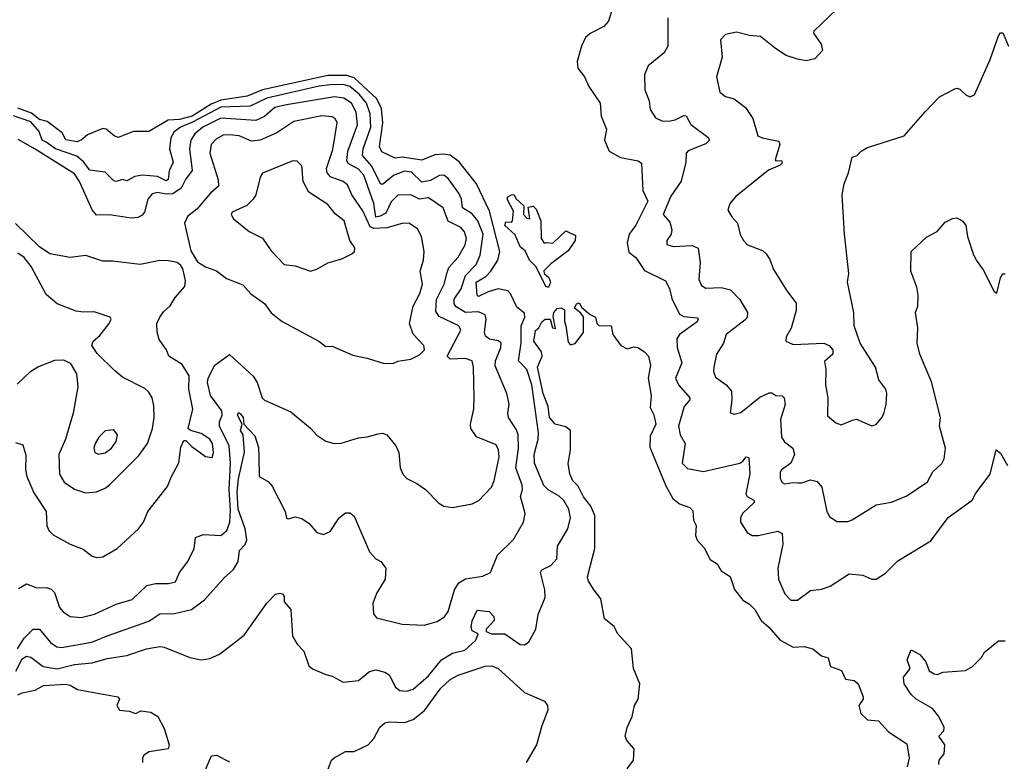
# Model space of a CAD drawing. Extents: x 1690054 to 1842981, y 782881 to 914114.
# Tile 314 of 656: x 1723604 to 1728112, y 885110 to 888507. Entities that reach past the tile are written whole.
import ezdxf

# ---------------------------------------------------------------- set-up
doc = ezdxf.new("R2010")
doc.units = 0

msp = doc.modelspace()

# ---------------------------------------------------------------- linework, layer by layer
at = {"layer": '0CON10XD'}
for points in [[(1726326, 888584), (1726299.5, 888500.5), (1726278, 888475), (1726215, 888443.1), (1726194.4, 888425.6), (1726175.4, 888385), (1726155.4, 888315), (1726158.5, 888285), (1726190.4, 888245), (1726210.1, 888200.1), (1726261.9, 888125), (1726265.6, 888065), (1726290.6, 888005), (1726281.4, 887955), (1726302.5, 887905), (1726355, 887875.6), (1726435, 887861.1), (1726450, 887850), (1726456.5, 887725), (1726479.7, 887675), (1726425, 887565.3), (1726393.5, 887525), (1726384.4, 887485), (1726392, 887442), (1726425, 887417.8), (1726465, 887358.5), (1726560.3, 887310.3), (1726578.5, 887275), (1726589.9, 887229.9), (1726625, 887158.1), (1726645, 887147.3), (1726705, 887142), (1726710, 887135), (1726705, 887123.5), (1726624.3, 887065), (1726611.9, 887045), (1726614.4, 887005.6), (1726635.6, 886935.6), (1726606.2, 886865), (1726620, 886835), (1726671.5, 886775), (1726671.5, 886765), (1726645.4, 886734.6), (1726619.5, 886645), (1726628.2, 886605), (1726650.4, 886565), (1726636.9, 886475), (1726660.9, 886450.9), (1726735, 886438.1), (1726901.2, 886475), (1726915, 886484.4), (1726930, 886505), (1726941.7, 886501.7), (1726947, 886427), (1726928.7, 886335), (1726935, 886322.7), (1726965, 886306.9), (1726966.8, 886295), (1726912.7, 886245), (1726903.3, 886225), (1726904.3, 886205), (1726935, 886158.8), (1726957.5, 886145), (1726985, 886144.4), (1727074.2, 886164.2), (1727095, 886153.3), (1727097.7, 886105), (1727075.4, 885995), (1727078.5, 885945), (1727106.9, 885876.9), (1727135, 885847.8), (1727165, 885848.5), (1727225, 885892.7), (1727275, 885898.9), (1727315, 885912.2), (1727401.7, 885968.3), (1727463.3, 885963.3), (1727505, 885944), (1727525, 885944.2), (1727567.8, 885972.2), (1727625, 886028.9), (1727775, 886119.2), (1727855, 886227.1), (1727965, 886306.2), (1727981.8, 886338.2), (1728047.5, 886425), (1728075, 886536.2), (1728095, 886521.2), (1728126.4, 886465)], [(1727344.5, 888555), (1727240, 888455), (1727238.6, 888445), (1727273.3, 888395), (1727279.4, 888365), (1727245, 888327.1), (1727205, 888318.8), (1727165, 888325.3), (1727113.5, 888343.5), (1727064.2, 888374.2), (1726995, 888429.4), (1726945, 888434.4), (1726885, 888450), (1726835, 888439.2), (1726812.9, 888415), (1726820, 888335), (1726794.4, 888245), (1726810, 888175), (1726835, 888154.4), (1726875, 888144.4), (1726927.5, 888105), (1726960, 888055), (1726983.3, 887975), (1727002.5, 887965), (1727079.7, 887949.7), (1727083.8, 887935), (1727062.5, 887865), (1727065, 887860), (1727091.7, 887861.7), (1727095, 887850), (1727085, 887840), (1727032.5, 887817.5), (1726883.3, 887696.7), (1726855, 887664.3), (1726846.7, 887635), (1726863.9, 887603.9), (1726890, 887575), (1726902.9, 887522.9), (1726917.1, 887495), (1726936.3, 887476.3), (1727005, 887449.1), (1727022.2, 887435), (1727038.9, 887408.9), (1727055, 887362), (1727115.4, 887265.4), (1727158.7, 887208.7), (1727159.5, 887175), (1727135.3, 887094.7), (1727112.5, 887055), (1727111.2, 887035), (1727145, 887018.6), (1727285.6, 887025.6), (1727310, 887015), (1727326, 886995), (1727326, 886975), (1727288.6, 886941.4), (1727294.4, 886905), (1727292.5, 886835), (1727304.4, 886774.4), (1727302.9, 886692.9), (1727340.7, 886660.7), (1727365, 886650.9), (1727417.1, 886672.9), (1727435, 886676.7), (1727505, 886646.2), (1727525, 886653.3), (1727553.2, 886686.8), (1727562.1, 886707.9), (1727571.4, 886745), (1727574.3, 886795), (1727569.2, 886815), (1727536.7, 886856.7), (1727521.4, 886915), (1727451.4, 887025), (1727424.3, 887105), (1727422.9, 887165), (1727394.2, 887305), (1727399.2, 887345), (1727379.5, 887525), (1727370, 887705), (1727378.9, 887755), (1727398.9, 887805), (1727415, 887876.7), (1727437.5, 887885), (1727456.7, 887905), (1727485, 887921.2), (1727652.5, 887975), (1727750, 888085), (1727815, 888153.3), (1727885, 888190), (1727895, 888193.3), (1727908.3, 888188.3), (1727935, 888162.5), (1727953.6, 888153.6), (1727975, 888163.3), (1728047.1, 888325), (1728085, 888432.5), (1728095, 888446.7), (1728105, 888446.7), (1728130.8, 888385)], [(1726570.5, 888515), (1726570.8, 888385), (1726554.2, 888355), (1726481.9, 888295), (1726464.4, 888255), (1726466, 888185), (1726485.8, 888135), (1726490.8, 888095), (1726515, 888057.5), (1726543.8, 888043.8), (1726575, 888042.5), (1726605, 888048.8), (1726645, 888068.5), (1726655, 888066.7), (1726677.3, 888027.3), (1726755, 887969.2), (1726761.4, 887955), (1726745, 887937.8), (1726665, 887906.5), (1726655.7, 887895), (1726653.1, 887855), (1726632.1, 887767.9), (1726585, 887698.8), (1726550.6, 887615), (1726580, 887580), (1726590, 887545), (1726586.2, 887525), (1726566.4, 887495), (1726567.4, 887477.4), (1726597.4, 887467.4), (1726682.6, 887472.6), (1726709.6, 887459.6), (1726718.9, 887395), (1726713.6, 887316.4), (1726725, 887289.2), (1726745, 887276.5), (1726815, 887279.6), (1726858.8, 887268.8), (1726901.2, 887225), (1726936.5, 887165), (1726934.5, 887145), (1726925, 887131.5), (1726838.6, 887065), (1726825.5, 887025), (1726794.6, 886975), (1726781.5, 886915), (1726780.9, 886895), (1726789.7, 886869.7), (1726838.5, 886835), (1726862.2, 886805), (1726864.4, 886765), (1726856.7, 886706.7), (1726875, 886700), (1726905, 886708.2), (1726991.7, 886778.3), (1727035, 886797.5), (1727047.1, 886797.1), (1727065, 886785.6), (1727095, 886783.6), (1727104.5, 886775), (1727108.2, 886745), (1727087.3, 886675), (1727092.1, 886595), (1727105, 886573.1), (1727143.6, 886545), (1727151.6, 886515), (1727134.8, 886475.2), (1727091.1, 886445), (1727085.6, 886435), (1727085.7, 886405.7), (1727095, 886386.7), (1727105, 886380.8), (1727145, 886387.8), (1727167.5, 886385), (1727185, 886385.4), (1727225, 886400), (1727255, 886391.4), (1727276, 886366), (1727299.5, 886255), (1727310.7, 886230.7), (1727345, 886208), (1727395, 886209.1), (1727415, 886215.5), (1727525, 886284.3), (1727595, 886297.1), (1727665, 886325.8), (1727760.5, 886389.5), (1727784.6, 886435.4), (1727825, 886474), (1727835.7, 886495.7), (1727841.9, 886545), (1727815.6, 886645), (1727820, 886685), (1727777.8, 886847.8), (1727725.6, 886975), (1727712.5, 887025), (1727716, 887095), (1727704.6, 887165), (1727716, 887195), (1727716.8, 887245), (1727711.7, 887281.7), (1727683.5, 887355), (1727686, 887445), (1727755, 887510), (1727805, 887536.2), (1727840.8, 887579.2), (1727873.9, 887596.1), (1727895, 887599.1), (1727919.2, 887585), (1727935.4, 887565.4), (1727943.2, 887513.2), (1727968.6, 887435), (1727982.5, 887405), (1728015, 887361.2), (1728065, 887262.5), (1728077.5, 887255), (1728093.8, 887325), (1728105, 887343.3), (1728115, 887342.5)], [(1725899.6, 887105), (1725917.3, 887145), (1725915, 887163.3), (1725879.5, 887189.5), (1725851.3, 887251.3), (1725838.6, 887265), (1725795, 887274.3), (1725749, 887261), (1725705, 887238.5), (1725698.5, 887245), (1725693.3, 887305), (1725738.7, 887331.3), (1725761.3, 887355), (1725793, 887405), (1725801.8, 887445), (1725755, 887629.1), (1725695, 887754.6), (1725615.8, 887855.8), (1725575, 887886), (1725545, 887891.3), (1725505, 887887.4), (1725445, 887863.9), (1725355, 887876.9), (1725323.2, 887873.2), (1725262.3, 887902.3), (1725250.7, 887925), (1725265.7, 888035), (1725260.7, 888099.3), (1725239, 888145), (1725135, 888239.9), (1725101, 888251), (1725015, 888250.5), (1724715, 888186.3), (1724645, 888157), (1724525, 888137.8), (1724480.7, 888119.3), (1724393, 888065), (1724335, 888049.1), (1724283.6, 888046.4), (1724195, 887994.4), (1724125, 887994.1), (1724055, 887966.5), (1724035.8, 887975), (1724000, 888005), (1723985, 888009.1), (1723915, 887979.6), (1723885, 887954.4), (1723865, 887946.9), (1723815, 887957.1), (1723798.3, 887988.3), (1723729.8, 888039.8), (1723695, 888049.1), (1723658, 888078), (1723595, 888101.2)], [(1725602.3, 887192.3), (1725592.8, 887205), (1725593.6, 887226.4), (1725625.4, 887274.6), (1725644.5, 887335), (1725693.8, 887385), (1725712, 887428), (1725725.1, 887525), (1725702.1, 887585), (1725675, 887618.2), (1725630.7, 887645), (1725627, 887685), (1725615, 887711.8), (1725565, 887780), (1725545, 887794.5), (1725525, 887793.6), (1725485, 887769.7), (1725445, 887762), (1725398, 887808), (1725365, 887812.3), (1725315, 887793.8), (1725265, 887751.5), (1725255.3, 887755.3), (1725216.3, 887836.3), (1725172.8, 887885), (1725176.1, 887915), (1725210.8, 888015), (1725208.5, 888075), (1725191.4, 888125), (1725157.8, 888165), (1725115, 888201), (1725085, 888209.6), (1725025, 888209.2), (1724975, 888203), (1724735, 888146.7), (1724659.2, 888110.8), (1724525, 888106.3), (1724395, 888037.5), (1724339.8, 888015), (1724308.9, 887991.1), (1724295.6, 887965), (1724290.2, 887915), (1724306.4, 887855), (1724288.7, 887815), (1724282.9, 887775), (1724275, 887768.1), (1724235, 887789.1), (1724165, 887794.1), (1724130.7, 887789.3), (1724095, 887769.4), (1724075, 887775.4), (1724045, 887765.6), (1724035, 887768.1), (1723995, 887808.5), (1723925, 887817.4), (1723895.5, 887855.5), (1723865, 887882.3), (1723767.2, 887915), (1723724.5, 887945.5), (1723707.5, 887955), (1723692.8, 887995), (1723655, 888038.6), (1723575, 888066.7)], [(1723598.1, 885901.9), (1723635, 885922.2), (1723682.5, 885905), (1723725, 885905.4), (1723748.2, 885898.2), (1723762.6, 885882.6), (1723785.5, 885815), (1723803.5, 885795), (1723835, 885773.8), (1723885, 885768.7), (1723946.6, 885783.4), (1724045, 885830), (1724119.5, 885850.5), (1724185.4, 885914.6), (1724225, 885924.6), (1724285.4, 885924.6), (1724317.7, 885932.3), (1724335.5, 885975), (1724373.5, 886025), (1724402.9, 886085), (1724409.2, 886135), (1724445, 886148.9), (1724525, 886144.4), (1724552.2, 886167.8), (1724565.5, 886205), (1724569.6, 886260.4), (1724563, 886355), (1724569.1, 886475), (1724562.5, 886555), (1724518, 886645), (1724518.5, 886665), (1724530.2, 886695), (1724529, 886715), (1724477.4, 886785), (1724464.2, 886845), (1724466.4, 886865), (1724496.9, 886925), (1724565, 886972.9), (1724673.5, 886873.5), (1724690.5, 886845), (1724713.5, 886775), (1724724.1, 886764.1), (1724845, 886711.2), (1724935.7, 886635.7), (1724965, 886604), (1725005, 886576.2), (1725043.9, 886566.1), (1725075, 886567.1), (1725155, 886591.9), (1725195, 886595.6), (1725245, 886610), (1725265, 886612.5), (1725285.5, 886605.5), (1725326, 886555), (1725340, 886525), (1725345.8, 886455), (1725357.5, 886425), (1725376.2, 886405), (1725422.7, 886382.7), (1725462, 886355), (1725522.1, 886292.1), (1725545, 886279.2), (1725585, 886272.5), (1725675, 886290), (1725705.5, 886304.5), (1725763.7, 886366.3), (1725776.7, 886395), (1725799.6, 886505), (1725796.4, 886536.4), (1725785, 886559.4), (1725695, 886596.7), (1725670, 886635), (1725667.9, 886655), (1725683.3, 886725), (1725685.3, 886775), (1725681.9, 886915), (1725676.2, 886945), (1725645, 886955.2), (1725575, 886951.3), (1725560.4, 886965), (1725624.1, 887085), (1725615, 887105.3), (1725525, 887146.7), (1725509.7, 887169.7), (1725512.4, 887225), (1725546.6, 887295), (1725561.4, 887348.6), (1725568.8, 887371.2), (1725611, 887419), (1725643.2, 887475), (1725649.3, 887505), (1725640.8, 887535), (1725623.6, 887555), (1725565, 887584.7), (1725543.3, 887645), (1725475, 887691.4), (1725435, 887685.2), (1725395, 887703.9), (1725335, 887703.8), (1725305, 887672.7), (1725279.8, 887620.2), (1725255, 887606.3), (1725235, 887603.1), (1725224.5, 887665), (1725179.5, 887795), (1725155, 887822.8), (1725108.3, 887848.3), (1725101.8, 887861.8), (1725106.8, 887905), (1725151.2, 888025), (1725145, 888083.1), (1725122.3, 888125), (1725087.3, 888147.3), (1725045, 888153.5), (1724825, 888117.5), (1724772.3, 888105), (1724725, 888063.2), (1724685, 888044.4), (1724525, 888056.1), (1724443.1, 888015), (1724405, 887983.6), (1724387.5, 887955), (1724381.8, 887915), (1724393.2, 887816.8), (1724362.7, 887775), (1724343.3, 887735), (1724305, 887709.8), (1724275, 887708), (1724234.3, 887715.7), (1724210.5, 887709.5), (1724191.3, 887685), (1724174.7, 887625), (1724165, 887611.2), (1724145, 887600.7), (1724115, 887597.8), (1724015, 887612.3), (1723955, 887612.2), (1723935, 887635.4), (1723877.5, 887765), (1723855, 887800.8), (1723675, 887914.5), (1723597.6, 887957.6)], [(1725271.8, 886931.8), (1725315, 886933.9), (1725335, 886942.5), (1725395, 886951.2), (1725435, 886971.8), (1725456.7, 886995), (1725454.2, 887015), (1725405, 887065.8), (1725388.5, 887115), (1725405.3, 887195), (1725436.6, 887253.4), (1725448.6, 887295), (1725437.5, 887355), (1725452.6, 887405), (1725456.2, 887445), (1725443.9, 887513.9), (1725425, 887549.2), (1725385, 887574.4), (1725355, 887572.9), (1725285, 887553.9), (1725225, 887551), (1725208.8, 887558.8), (1725175, 887631.8), (1725124.5, 887704.5), (1725105, 887750), (1725084.4, 887765), (1725027, 887787), (1725011.5, 887805), (1725008.7, 887825), (1725037.7, 887912.3), (1725057.3, 888035), (1725047.8, 888055), (1725035, 888062.3), (1724986.6, 888066.6), (1724858.9, 888041.1), (1724781, 887989), (1724704.4, 887955.6), (1724665, 887951.1), (1724609.2, 887975), (1724565, 887979.4), (1724535, 887977.7), (1724505, 887961.6), (1724481.2, 887935), (1724474.2, 887895), (1724512.7, 887772.7), (1724514, 887745), (1724477.2, 887712.8), (1724415, 887638.9), (1724371.4, 887605), (1724357.8, 887575), (1724387.9, 887447.9), (1724417.3, 887397.3), (1724454.4, 887374.4), (1724505, 887356.9), (1724550.7, 887320.7), (1724625, 887291.9), (1724661.6, 887251.6), (1724725, 887207.1), (1724755, 887163.8), (1724805, 887124), (1724973.3, 887035), (1725005, 887010), (1725035, 887011.2), (1725129.7, 886969.7), (1725195, 886956.9), (1725271.8, 886931.8)], [(1724935, 887354.3), (1724965, 887364.4), (1725015, 887393.1), (1725078.8, 887411.2), (1725125, 887433.8), (1725136.2, 887445), (1725138, 887462), (1725116, 887496), (1725089.4, 887585), (1725048.2, 887618.2), (1725015, 887660), (1724926.9, 887716.9), (1724902.3, 887765), (1724895, 887838), (1724875, 887858.1), (1724855, 887860), (1724715.5, 887804.5), (1724704.5, 887785.5), (1724684.5, 887705), (1724673.5, 887685), (1724644.1, 887655.9), (1724576.7, 887625), (1724572, 887615), (1724582, 887595), (1724655, 887536.9), (1724715, 887506.7), (1724755, 887448.1), (1724814.3, 887385), (1724865, 887379.4), (1724935, 887354.3)], [(1726025, 887280.6), (1726013.1, 887285), (1725967.8, 887375), (1725937.8, 887405), (1725917.5, 887447.5), (1725895, 887466.2), (1725871.8, 887521.8), (1725825, 887564), (1725829.3, 887580.7), (1725855, 887580), (1725860, 887585), (1725865, 887630), (1725835.7, 887685), (1725839.2, 887695), (1725855, 887704.3), (1725865.9, 887705.9), (1725876.7, 887686.7), (1725912.5, 887655), (1725910.8, 887615), (1725925, 887597.5), (1725940, 887595), (1725931.7, 887648.3), (1725955, 887652.5), (1725968.8, 887638.8), (1725990, 887585), (1725992, 887505), (1726005, 887482.5), (1726015, 887486.7), (1726045, 887482.5), (1726105, 887540), (1726148.8, 887518.8), (1726147.5, 887495), (1726115, 887448), (1726035, 887388.6), (1726003.6, 887356.4), (1726005.8, 887345), (1726026.7, 887326.7), (1726034.4, 887305), (1726025, 887280.6)], [(1723585, 886570), (1723618.9, 886558.9), (1723632.6, 886512.6), (1723630.9, 886445), (1723636.5, 886415), (1723669.3, 886339.3), (1723725.4, 886255), (1723728.8, 886188.8), (1723737.3, 886167.3), (1723757.6, 886147.6), (1723835, 886104.2), (1723895, 886081.4), (1723935, 886050), (1723955, 886043.1), (1723985, 886046.7), (1724050.8, 886085), (1724147.1, 886175), (1724170.5, 886205), (1724190.6, 886255), (1724280.5, 886369.5), (1724297.9, 886412.1), (1724332.8, 886477.2), (1724341.7, 886548.3), (1724355, 886578.8), (1724365, 886578.8), (1724391.7, 886551.7), (1724455, 886505.5), (1724485, 886501.8), (1724490.9, 886525), (1724486, 886565), (1724474.5, 886585), (1724435, 886612.2), (1724385.5, 886625.5), (1724374.5, 886634.5), (1724397.3, 886722.7), (1724378.6, 886815), (1724379.2, 886875), (1724347.6, 886927.6), (1724286.9, 886965), (1724275.7, 886995), (1724242.6, 887042.6), (1724233.3, 887075), (1724232.5, 887115), (1724245.4, 887144.6), (1724261.7, 887168.3), (1724293.4, 887196.6), (1724315, 887234.4), (1724359.4, 887285), (1724362.5, 887312.5), (1724351.2, 887365), (1724341.7, 887381.7), (1724324.2, 887394.2), (1724285, 887402.9), (1724245, 887404.3), (1724155, 887385.6), (1724029.5, 887400.5), (1723985, 887401.1), (1723906.5, 887426.5), (1723835, 887417.5), (1723741.2, 887435), (1723695, 887466.7), (1723585, 887573.9)], [(1723905, 886340), (1723955, 886344.3), (1723995, 886360.6), (1724015, 886376.9), (1724149.8, 886510.2), (1724189.1, 886565), (1724211.8, 886635), (1724219.7, 886685), (1724218.7, 886738.7), (1724210, 886775), (1724195, 886801.4), (1724177.2, 886817.2), (1724075, 886870), (1724039.2, 886899.2), (1723957.9, 886977.9), (1723934, 887015), (1723940, 887035), (1723970.1, 887059.9), (1724013.1, 887115), (1724022.5, 887135), (1724018, 887145), (1723945, 887169.2), (1723895, 887166.7), (1723862.1, 887172.1), (1723775, 887205.6), (1723725, 887248.9), (1723656.7, 887376.7), (1723625, 887417.6), (1723595, 887437.9)], [(1723593.2, 885625), (1723625, 885673.9), (1723665, 885715.4), (1723695, 885715.7), (1723745, 885654.5), (1723774.2, 885635), (1723795, 885631.8), (1723934.8, 885655.2), (1724004.5, 885685.5), (1724195, 885752.5), (1724245, 885786.1), (1724313.4, 885786.6), (1724390, 885805), (1724449.8, 885850.2), (1724539.4, 885950.6), (1724582, 885988), (1724604.3, 886025), (1724610, 886075), (1724636.8, 886103.2), (1724643.8, 886125), (1724636, 886175), (1724603.7, 886265), (1724599.7, 886345), (1724605, 886403.3), (1724633.7, 886526.3), (1724626.6, 886605), (1724614.1, 886625), (1724622.2, 886655), (1724600.9, 886695), (1724605, 886707.5), (1724615, 886701.9), (1724626.4, 886685), (1724630, 886655), (1724680.1, 886600.1), (1724697.6, 886547.6), (1724698.8, 886505), (1724700.4, 886415), (1724741.5, 886391.5), (1724760.4, 886370.4), (1724818.8, 886255), (1724825, 886224), (1724835, 886221.2), (1724865, 886230), (1724895, 886222.5), (1724929.8, 886199.8), (1724965, 886158), (1724995, 886149.4), (1725025, 886162), (1725066, 886225), (1725095, 886248), (1725115, 886248.8), (1725135, 886233.3), (1725205, 886070), (1725235, 886037.5), (1725257.5, 886025), (1725280, 885995), (1725277.5, 885945), (1725238.7, 885881.3), (1725220, 885835), (1725223.8, 885785), (1725237.7, 885767.7), (1725355, 885737.8), (1725455, 885734.4), (1725515, 885750.5), (1725548.2, 885771.8), (1725565, 885795.8), (1725594.1, 885895), (1725615, 885926.8), (1725645, 885945.3), (1725725, 885958.5), (1725759.2, 885975), (1725791.4, 886055), (1725864.7, 886125.3), (1725910.5, 886205), (1725918.2, 886245), (1725896.7, 886323.3), (1725905.7, 886355), (1725903.9, 886375), (1725875.2, 886455), (1725887.2, 886545), (1725885.9, 886605.9), (1725878.5, 886628.5), (1725842.5, 886685), (1725839.3, 886705), (1725845.3, 886745.3), (1725834.6, 886795), (1725781, 886921), (1725782.3, 886945), (1725807.4, 887005), (1725808.2, 887025), (1725796, 887036), (1725754.2, 887044.2), (1725736.9, 887056.9), (1725731.5, 887075), (1725740.3, 887135), (1725735, 887155.5), (1725705, 887168.3), (1725645, 887166.2), (1725602.3, 887192.3)], [(1726384.4, 885075.6), (1726414.4, 885115.6), (1726417.4, 885167.4), (1726383.8, 885205), (1726376, 885225), (1726385.8, 885265), (1726408.6, 885315), (1726419.2, 885365), (1726435.7, 885395), (1726442.5, 885465), (1726414.8, 885534.8), (1726404.2, 885625), (1726340.9, 885695), (1726325, 885728.1), (1726281.9, 885761.9), (1726264.8, 885855), (1726234.3, 885894.3), (1726208.2, 885935), (1726203.3, 885955), (1726237.1, 886085), (1726236.5, 886236.5), (1726219.2, 886279.2), (1726185, 886320.9), (1726160.6, 886370.6), (1726136.5, 886395), (1726122.9, 886427.1), (1726115.7, 886474.3), (1726126.4, 886535), (1726125.4, 886625), (1726105, 886641.4), (1726055, 886654.8), (1726029.1, 886685), (1726022.7, 886735), (1726001.1, 886795), (1725974.2, 886915), (1725996, 886965), (1725993.5, 886985), (1725958.5, 887035), (1725965, 887083.8), (1725981.2, 887095), (1725995, 887123.3), (1726010, 887135), (1726032.5, 887135), (1726043.8, 887095), (1726057.1, 887092.9), (1726047, 887147), (1726050, 887165), (1726065, 887184.1), (1726085, 887187.7), (1726098, 887178), (1726098.5, 887125), (1726104.7, 887104.7), (1726115, 887030), (1726125, 887017.5), (1726146.7, 887023.3), (1726185.7, 887074.3), (1726185.8, 887145.8), (1726173.3, 887163.3), (1726143.3, 887185), (1726152.5, 887205), (1726165, 887210), (1726178, 887188), (1726215, 887156.7), (1726240, 887145), (1726246.2, 887115), (1726255, 887106.2), (1726312.5, 887105), (1726320, 887065), (1726356, 887015), (1726385, 886999.2), (1726415, 887009.2), (1726434.3, 887005.7), (1726465, 886985.4), (1726482.1, 886965), (1726491.5, 886925), (1726481.9, 886865), (1726494.2, 886785), (1726490.5, 886730.5), (1726507.3, 886697.3), (1726516, 886655), (1726491.1, 886598.9), (1726488.6, 886548.6), (1726562.1, 886372.1), (1726594.5, 886314.5), (1726625, 886290), (1726672.3, 886272.3), (1726685, 886257.5), (1726688.8, 886215), (1726700.3, 886190.3), (1726698.2, 886145), (1726705, 886123.6), (1726737.4, 886087.4), (1726765.6, 886035), (1726797.1, 886015), (1726815, 885983.1), (1726856.7, 885956.7), (1726876.7, 885896.7), (1726915, 885848.1), (1726945, 885830), (1726970, 885805), (1726997.9, 885755), (1727033.3, 885725), (1727085, 885665.6), (1727145, 885632.2), (1727195, 885635.7), (1727235, 885626), (1727275, 885592.5), (1727305, 885583.3), (1727316.2, 885545), (1727365.9, 885525.9), (1727385, 885486.7), (1727425, 885480), (1727443.3, 885465), (1727465.6, 885405), (1727465.5, 885394.5), (1727445.7, 885365), (1727455, 885328.8), (1727485, 885300.8), (1727535, 885295.8), (1727582, 885245), (1727665, 885190), (1727675.8, 885125), (1727667.5, 885085)], [(1723586.4, 885523.6), (1723615, 885578.8), (1723635, 885592.2), (1723655, 885586.7), (1723711.1, 885545), (1723775, 885533.3), (1723855, 885553.6), (1723935, 885561), (1724005, 885581.6), (1724094.6, 885594.6), (1724185, 885624.6), (1724245, 885635.4), (1724265, 885633.5), (1724382.5, 885585), (1724435, 885575.6), (1724475, 885580.5), (1724518.8, 885601.2), (1724631.4, 885688.6), (1724735, 885833.8), (1724775, 885876.2), (1724795, 885880.8), (1724806.4, 885876.4), (1724814, 885865), (1724815, 885840), (1724845.8, 885805), (1724853.4, 885683.4), (1724875, 885646.7), (1724904.2, 885614.2), (1724927.6, 885547.6), (1724945, 885534.4), (1725005, 885507.1), (1725035, 885500.6), (1725085, 885472.5), (1725155, 885480.8), (1725205, 885521.9), (1725235, 885528.9), (1725275, 885518.5), (1725295, 885505.7), (1725325, 885450), (1725343.8, 885435), (1725375, 885431.8), (1725405, 885441.2), (1725475, 885502.3), (1725534.8, 885575.2), (1725585.3, 885604.7), (1725641.3, 885618.7), (1725692, 885665), (1725703.3, 885693.3), (1725675, 885707.5), (1725671.2, 885725), (1725676.1, 885753.9), (1725698.3, 885801.7), (1725754, 885796), (1725775, 885773.3), (1725775.6, 885755), (1725738.8, 885715), (1725740, 885705), (1725763.6, 885693.6), (1725825, 885694.7), (1725895, 885645.6), (1725915, 885644.2), (1725935, 885658), (1725967.5, 885715), (1725977.7, 885782.3), (1726009.7, 885860.3), (1726008.1, 885895), (1725988.1, 885975), (1725995, 885986.9), (1726035, 886006.7), (1726063, 886037), (1726065.6, 886095), (1726112.9, 886175), (1726125.3, 886225), (1726117.8, 886265), (1726094.6, 886305), (1726074.4, 886325), (1726023.4, 886353.4), (1726003.9, 886373.9), (1725960.3, 886475), (1725960, 886515), (1725977.3, 886585), (1725978.8, 886615), (1725947.9, 886835), (1725925, 886904.6), (1725887.1, 886945), (1725900.2, 887025), (1725899.6, 887105)], [(1723592.4, 886837.6), (1723654, 886895), (1723687.5, 886917.5), (1723765, 886947.1), (1723805, 886948.8), (1723835, 886933.8), (1723864.2, 886885), (1723870, 886825), (1723849.2, 886705), (1723813.6, 886585), (1723782.7, 886515), (1723786.1, 886425), (1723808.2, 886388.2), (1723855, 886357.3), (1723905, 886340)], [(1723965, 886516.2), (1723995, 886523.1), (1724024.2, 886545), (1724045.6, 886575), (1724052, 886605), (1724035, 886628), (1723995, 886623.3), (1723966.2, 886595), (1723950, 886565), (1723944, 886545), (1723947.5, 886525), (1723965, 886516.2)], [(1727812.5, 885095), (1727813.3, 885115), (1727836, 885145), (1727840, 885185), (1727812.5, 885225), (1727835, 885250), (1727836.9, 885265), (1727812.2, 885315), (1727782.4, 885352.4), (1727708.8, 885395), (1727685, 885416.7), (1727653.8, 885465), (1727650, 885495), (1727681.2, 885535), (1727666.7, 885575), (1727685, 885620), (1727725, 885600), (1727752.5, 885565), (1727767.5, 885525), (1727790.5, 885510.5), (1727805, 885507.5), (1727831.7, 885518.3), (1727933.9, 885526.1), (1727966.2, 885545), (1728006.7, 885585), (1728020.5, 885609.5), (1728085, 885662), (1728115, 885661.2)], [(1725008.8, 885055), (1725032, 885115), (1725043.4, 885126.6), (1725095, 885154.4), (1725135, 885154.4), (1725199.2, 885185), (1725225.9, 885214.1), (1725252.8, 885267.2), (1725275, 885285.7), (1725295, 885291.1), (1725365, 885287.1), (1725405, 885301.1), (1725456.5, 885343.5), (1725532.6, 885445), (1725575, 885484.7), (1725611.4, 885505), (1725735, 885545.3), (1725765, 885546.9), (1725795, 885534.6), (1725915, 885425.4), (1726007.1, 885385), (1726020.6, 885365), (1726022.2, 885345), (1725995, 885272.9), (1725970.4, 885185), (1725922.8, 885105)], [(1723596, 885414), (1723615, 885423.5), (1723674.4, 885435.6), (1723712.9, 885457.1), (1723815, 885463.1), (1723835, 885459.5), (1723868.5, 885438.5), (1724052.5, 885405), (1724061.2, 885395), (1724049.2, 885365), (1724061.2, 885345), (1724105, 885340), (1724135, 885328.8), (1724158.3, 885341.7), (1724205, 885335.7), (1724235.8, 885315), (1724265, 885260), (1724288.8, 885185), (1724283, 885167), (1724196.1, 885153.9), (1724172, 885138), (1724166.7, 885125), (1724166.7, 885105)], [(1724446.2, 885055), (1724482.5, 885135), (1724505, 885137.5), (1724565, 885107.5)]]:
    msp.add_lwpolyline(points, dxfattribs=at)

doc.saveas('drawing.dxf')
